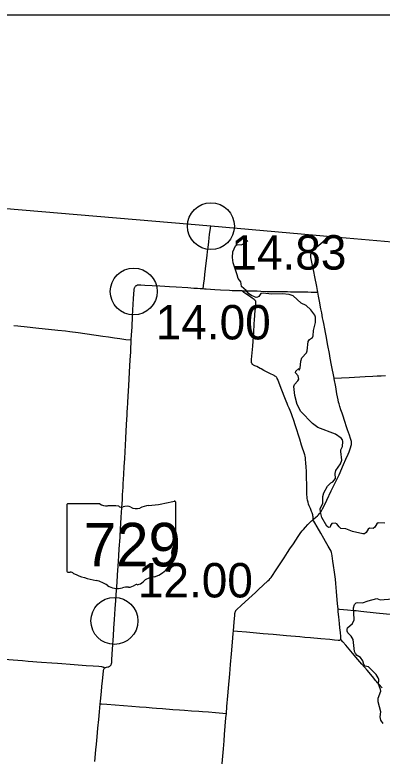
# Model space of a CAD drawing. Extents: x 1597222 to 1925846, y 496284 to 911751.
# Drawn here: x 1669044 to 1680799, y 607664 to 631367 of the extents above; entities that cross this region are included whole.
import ezdxf

# ---------------------------------------------------------------- set-up
doc = ezdxf.new("R2010")
doc.units = 0
for name, color, linetype in [('Default', 7, 'Continuous'), ('GM_X_County', 7, 'Continuous'), ('GM_X_County_Road', 7, 'Continuous'), ('GM_X_State_Route', 7, 'Continuous'), ('GM_X_State_Shield', 7, 'Continuous'), ('GM_X_Township', 7, 'Continuous'), ('GM_X_Township_Road', 7, 'Continuous'), ('SC_Scratch1', 7, 'Continuous')]:
    doc.layers.add(name, color=color, linetype=linetype)

msp = doc.modelspace()

# ---------------------------------------------------------------- linework, layer by layer
at = {"layer": 'Default'}
for centre in [(1675319, 624610), (1675319, 624610), (1675319, 624610), (1672849, 622520), (1672849, 622520), (1672231, 611989), (1672231, 611989)]:
    msp.add_circle(centre, 750, dxfattribs=at)
at = {"layer": 'GM_X_County'}
msp.add_lwpolyline([(1641954, 604485), (1642314, 608472), (1642473, 610227), (1643260, 618938), (1643522, 621830), (1644023, 627376), (1646278, 627176), (1649675, 626876), (1652057, 626672), (1654722, 626423), (1661976, 625747), (1675318, 624618), (1678685, 624323), (1679159, 624282), (1682349, 624003), (1686356, 623652), (1687189, 623580), (1693117, 623083), (1698190, 622658)], dxfattribs=at)
at = {"layer": 'GM_X_County_Road'}
for points in [[(1678738, 622500), (1678729, 622549), (1678707, 622679), (1678647, 622985), (1678612, 623162), (1678571, 623354), (1678539, 623515), (1678521, 623612), (1678517, 623645), (1678515, 623678), (1678516, 623695), (1678519, 623712), (1678522, 623728), (1678527, 623744), (1678532, 623760), (1678539, 623775), (1678547, 623790), (1678557, 623804), (1678578, 623829), (1678614, 623864), (1678712, 623952), (1678899, 624112), (1679028, 624221), (1679101, 624289)], [(1675070, 622613), (1675113, 622610), (1675171, 622605), (1675442, 622585), (1675622, 622575), (1675914, 622559), (1675996, 622556), (1676144, 622552), (1676300, 622548)], [(1676300, 622548), (1676325, 622547), (1676456, 622545), (1676459, 622545)], [(1676459, 622545), (1676604, 622543), (1676801, 622539), (1676916, 622535), (1677113, 622524), (1677259, 622522), (1677389, 622520), (1677523, 622519), (1677627, 622518), (1677765, 622516), (1677867, 622515), (1677989, 622512), (1678113, 622509), (1678227, 622508), (1678325, 622506), (1678420, 622505), (1678524, 622503), (1678685, 622501), (1678734, 622500), (1678738, 622500)], [(1678805, 622151), (1678803, 622163), (1678763, 622372), (1678738, 622500)], [(1679261, 619748), (1679181, 620165), (1679138, 620391), (1679111, 620536), (1679062, 620794), (1679004, 621100), (1678982, 621212), (1678961, 621325), (1678928, 621502), (1678908, 621599), (1678892, 621679), (1678864, 621841), (1678838, 621969), (1678805, 622151)], [(1669013, 621434), (1669144, 621423), (1669438, 621393), (1669715, 621364), (1670417, 621290), (1670661, 621262), (1670808, 621243), (1671068, 621208), (1671864, 621094), (1672043, 621070), (1672238, 621041), (1672400, 621018), (1672595, 620990), (1672741, 620971), (1672772, 620967)], [(1679261, 619748), (1679274, 619749), (1679499, 619761), (1679744, 619773), (1680252, 619800), (1680497, 619813), (1680640, 619821), (1680763, 619828), (1680909, 619835)], [(1678822, 615458), (1678857, 615513), (1678889, 615570), (1678948, 615687), (1679026, 615850), (1679170, 616145), (1679243, 616292), (1679328, 616469), (1679419, 616662), (1679564, 616992), (1679637, 617157), (1679712, 617322), (1679745, 617396), (1679768, 617457), (1679788, 617520), (1679810, 617598), (1679818, 617630), (1679820, 617653), (1679820, 617678), (1679818, 617710), (1679815, 617726), (1679807, 617757), (1679787, 617819), (1679752, 617929), (1679693, 618099), (1679650, 618224), (1679615, 618333), (1679584, 618425), (1679557, 618504), (1679515, 618626), (1679477, 618736), (1679442, 618845), (1679419, 618927), (1679403, 618988), (1679390, 619053), (1679352, 619246), (1679312, 619472), (1679265, 619730), (1679261, 619748)], [(1678588, 615226), (1678604, 615239), (1678679, 615302), (1678728, 615346), (1678762, 615381), (1678793, 615418), (1678822, 615458), (1678822, 615458)], [(1676037, 611672), (1676062, 611949), (1676080, 612178), (1676086, 612227), (1676092, 612260), (1676097, 612276), (1676104, 612291), (1676111, 612306), (1676120, 612321), (1676131, 612334), (1676153, 612359), (1676286, 612481), (1676528, 612703), (1676746, 612902), (1676843, 612990), (1677144, 613268), (1677179, 613303), (1677211, 613340), (1677242, 613378), (1677290, 613444), (1677390, 613594), (1677660, 614006), (1677767, 614171), (1677848, 614294), (1677958, 614457), (1678115, 614688), (1678198, 614811), (1678237, 614864), (1678278, 614915), (1678344, 614988), (1678423, 615072), (1678493, 615142), (1678541, 615186), (1678588, 615226)], [(1679478, 611391), (1679473, 611492), (1679460, 611623), (1679445, 611770), (1679432, 611902), (1679411, 612115), (1679394, 612279), (1679387, 612371)], [(1679387, 612371), (1679432, 612368), (1679562, 612356), (1679693, 612344), (1679890, 612324)], [(1679890, 612324), (1679970, 612317), (1680117, 612302), (1680606, 612252), (1680932, 612220), (1681275, 612186), (1681438, 612169), (1681601, 612153), (1681731, 612140), (1681878, 612125), (1682253, 612088), (1682482, 612065), (1682710, 612042), (1683004, 612013), (1683395, 611975), (1683754, 611938), (1684048, 611910), (1684504, 611863), (1684782, 611838), (1685075, 611809), (1685385, 611778), (1685679, 611748), (1685807, 611734), (1685813, 611733)], [(1675813, 609029), (1675833, 609252), (1675862, 609595), (1675883, 609840), (1675922, 610298), (1675948, 610592), (1675975, 610935), (1676008, 611311), (1676030, 611589), (1676037, 611672)], [(1676037, 611672), (1676041, 611672), (1676168, 611663), (1676462, 611636), (1676986, 611590), (1677313, 611562), (1677739, 611524), (1678164, 611486), (1678327, 611472), (1678507, 611456), (1678834, 611426), (1679129, 611401), (1679276, 611387), (1679391, 611376), (1679422, 611376), (1679439, 611378), (1679455, 611383), (1679478, 611391)], [(1675445, 604774), (1675448, 604798), (1675458, 604929), (1675477, 605158), (1675493, 605338), (1675512, 605550), (1675541, 605877), (1675551, 605975), (1675566, 606138), (1675593, 606449), (1675615, 606711), (1675643, 607038), (1675657, 607201), (1675676, 607430), (1675716, 607904), (1675738, 608150), (1675755, 608362), (1675801, 608885), (1675813, 609029)]]:
    msp.add_lwpolyline(points, dxfattribs=at)
at = {"layer": 'GM_X_State_Route'}
msp.add_lwpolyline([(1671602, 607494), (1671639, 607870), (1671657, 608049), (1671678, 608278), (1671705, 608555), (1671730, 608833), (1671753, 609078), (1671779, 609340), (1671787, 609420), (1671817, 609731), (1671832, 609894), (1671847, 610074), (1671878, 610384), (1671884, 610417), (1671888, 610434), (1671895, 610449), (1671904, 610464), (1671914, 610476), (1671925, 610484), (1671928, 610487), (1671942, 610495), (1671958, 610501), (1671974, 610506), (1672023, 610516), (1672054, 610526), (1672068, 610532), (1672082, 610540), (1672095, 610550), (1672106, 610560), (1672116, 610572), (1672124, 610585), (1672131, 610599), (1672136, 610614), (1672140, 610630), (1672145, 610662), (1672151, 610760), (1672171, 611088), (1672199, 611513), (1672217, 611758), (1672235, 612037), (1672257, 612380), (1672275, 612642), (1672298, 612969), (1672315, 613215), (1672332, 613460), (1672352, 613738), (1672362, 613902), (1672373, 614065), (1672386, 614294), (1672411, 614654), (1672429, 614916), (1672452, 615309), (1672469, 615604), (1672485, 615866), (1672493, 616013), (1672503, 616160), (1672508, 616242), (1672516, 616373), (1672531, 616668), (1672547, 616929), (1672559, 617175), (1672571, 617404), (1672581, 617601), (1672594, 617830), (1672618, 618272), (1672636, 618583), (1672642, 618681), (1672648, 618780), (1672658, 618976), (1672670, 619172), (1672687, 619500), (1672713, 619942), (1672737, 620335), (1672751, 620580), (1672761, 620744), (1672766, 620859), (1672772, 620967), (1672772, 620973), (1672781, 621137), (1672795, 621383), (1672813, 621727), (1672833, 622120), (1672842, 622283), (1672851, 622447), (1672859, 622562), (1672863, 622595), (1672867, 622611), (1672871, 622627), (1672876, 622643), (1672883, 622659), (1672892, 622673), (1672902, 622687), (1672915, 622699), (1672928, 622709), (1672943, 622717), (1672958, 622724), (1672974, 622729), (1672991, 622732), (1673024, 622735), (1673074, 622734), (1673205, 622727), (1673434, 622712), (1673680, 622698), (1673843, 622688), (1673991, 622679), (1674203, 622666), (1674580, 622645), (1674776, 622631), (1674891, 622623), (1674971, 622619), (1675017, 622616), (1675070, 622613), (1675075, 622644), (1675079, 622673), (1675085, 622710), (1675096, 622792), (1675111, 622922), (1675128, 623068), (1675149, 623248), (1675169, 623427), (1675198, 623671), (1675213, 623801), (1675228, 623932), (1675250, 624111), (1675266, 624241), (1675278, 624339), (1675306, 624550), (1675315, 624622)], dxfattribs=at)
at = {"layer": 'GM_X_State_Shield'}
for p, q in [((1670711, 615697), (1670711, 613583)), ((1671764, 615733), (1670745, 615733)), ((1674191, 614680), (1674191, 615785)), ((1674191, 614680), (1674191, 614680))]:
    msp.add_line(p, q, dxfattribs=at)
for centre, major_axis, start_param, end_param in [((1672952, 618614), (3691, 0), 4.814394, 5.042369), ((1674153, 615790), (38.7, 0), 6.141152, 7.989035), ((1670751, 615701), (40.3, 0), 1.712693, 3.28349), ((1672007, 615978), (391, 0), 4.042523, 4.731795), ((1672137, 614547), (1404, 0), 1.404758, 1.657858), ((1672456, 615712), (113, 0), 3.836095, 5.185415), ((1672621, 615468), (235, 0), 0.950623, 2.079405), ((1672924, 615803), (282, 0), 4.081561, 5.145723), ((1673422, 615087), (743, 0), 1.699011, 2.107814), ((1674182, 614599), (60, 0), 1.883978, 3.671073), ((1674150, 614676), (41.5, 0), 5.05454, 6.418171), ((1673801, 614459), (360, 0), 5.934695, 6.695948), ((1673158, 614077), (923, 0), 5.101752, 6.440018), ((1674330, 614217), (262, 0), 2.387724, 3.262537), ((1670751, 613579), (40.7, 0), 3.00124, 4.508301), ((1670757, 613795), (310, 0), 4.665946, 4.897461), ((1670821, 613461), (112, 0), 0.519207, 1.627899), ((1672234, 615360), (2665, 0), 4.195997, 4.488961), ((1671439, 612634), (834, 0), 0.823519, 1.323587), ((1672907, 613379), (298, 0), 4.937069, 5.64225), ((1673548, 612990), (506, 0), 1.647645, 2.488434), ((1672341, 613451), (529, 0), 4.026481, 4.996735), ((1672647, 612720), (435, 0), 1.495662, 1.94098), ((1672686, 613293), (282, 0), 4.691044, 5.507374), ((1672941, 613088), (79.4, 0), 1.147584, 2.315152)]:
    msp.add_ellipse(centre, major_axis=major_axis, ratio=0.8, start_param=start_param, end_param=end_param, dxfattribs=at)
at = {"layer": 'GM_X_Township'}
for points in [[(1680881, 615116), (1680673, 615122), (1680623, 615088), (1680559, 614984), (1680507, 614946), (1680398, 614952), (1680346, 614920), (1680288, 614814), (1680232, 614778), (1680178, 614776), (1679853, 614849), (1679639, 614928), (1679473, 614948), (1679419, 614992), (1679347, 615093), (1679297, 615117), (1679185, 615099), (1679147, 615043), (1679135, 614987), (1679081, 614977), (1679029, 615021), (1678867, 615298), (1678820, 615463), (1678819, 615575), (1678897, 615756), (1678902, 615972), (1678936, 616088), (1679053, 616301), (1679159, 616401), (1679217, 616435), (1679301, 616537), (1679298, 616697), (1679314, 616800), (1679462, 617016), (1679508, 617128), (1679471, 617401), (1679481, 617459), (1679533, 617567), (1679537, 617728), (1679526, 617782), (1679484, 617836), (1679303, 617961), (1678739, 618173), (1678567, 618299), (1678193, 618683), (1678081, 618908), (1678005, 619197), (1677970, 619488), (1677996, 619548), (1678104, 619662), (1678128, 619714), (1678115, 619820), (1678025, 619925), (1678031, 619975), (1678129, 620059), (1678145, 620009), (1678173, 620065), (1678197, 620291), (1678226, 620400), (1678376, 620562), (1678400, 620620), (1678431, 620926), (1678469, 620981), (1678569, 621053), (1678589, 621105), (1678597, 621275), (1678668, 621530), (1678668, 621702), (1678644, 621762), (1678514, 621933), (1678362, 622073), (1678206, 622144), (1677946, 622381), (1677822, 622425), (1677596, 622442), (1677257, 622434), (1676989, 622467), (1676917, 622462), (1676848, 622363), (1676814, 622343), (1676769, 622332), (1676711, 622346), (1676616, 622396), (1676537, 622451), (1676450, 622555), (1676300, 622679), (1676290, 622763), (1676271, 622832), (1676186, 622936), (1676159, 623058), (1676033, 623435), (1676007, 623604), (1676023, 623786), (1676108, 623976), (1676160, 624026), (1676288, 624016), (1676344, 624030), (1676505, 624150)], [(1680827, 608709), (1680754, 608812), (1680736, 608922), (1680760, 609080), (1680670, 609403), (1680668, 609516), (1680753, 609740), (1680747, 609796), (1680698, 609917), (1680683, 609953), (1680695, 610121), (1680673, 610173), (1680610, 610275), (1680362, 610523), (1680255, 610547), (1680209, 610599), (1680180, 610715), (1680104, 610822), (1680000, 610888), (1679946, 610946), (1679916, 611009), (1679866, 611396), (1679806, 611506), (1679704, 611609), (1679682, 611661), (1679674, 611713), (1679694, 611769), (1679851, 611911), (1679901, 612023), (1679892, 612252), (1679886, 612406), (1679910, 612511), (1679962, 612565), (1680016, 612581), (1680174, 612564), (1680355, 612636), (1680629, 612708), (1680735, 612663), (1681130, 612695)]]:
    msp.add_lwpolyline(points, dxfattribs=at)
at = {"layer": 'GM_X_Township_Road'}
for points in [[(1676741, 621968), (1676747, 622044), (1676754, 622110), (1676759, 622159), (1676760, 622175), (1676759, 622191), (1676756, 622207), (1676750, 622222), (1676741, 622235), (1676729, 622246), (1676703, 622266), (1676635, 622313), (1676595, 622341), (1676568, 622360), (1676458, 622432), (1676404, 622469), (1676374, 622491), (1676340, 622517), (1676306, 622544), (1676300, 622548)], [(1676898, 620060), (1676783, 620118), (1676725, 620148), (1676681, 620171), (1676667, 620180), (1676654, 620190), (1676643, 620201), (1676634, 620215), (1676626, 620229), (1676622, 620244), (1676619, 620260), (1676618, 620293), (1676622, 620343), (1676632, 620457), (1676656, 620768), (1676667, 620932), (1676688, 621210), (1676706, 621488), (1676715, 621619), (1676724, 621750), (1676738, 621930), (1676741, 621968)], [(1678385, 616350), (1678385, 616401), (1678380, 616515), (1678377, 616597), (1678372, 616778), (1678365, 616909), (1678356, 617040), (1678349, 617154), (1678343, 617203), (1678333, 617251), (1678320, 617299), (1678290, 617392), (1678249, 617517), (1678219, 617611), (1678160, 617799), (1678027, 618221), (1677965, 618425), (1677933, 618518), (1677897, 618610), (1677853, 618716), (1677820, 618791), (1677780, 618881), (1677754, 618941), (1677722, 619017), (1677681, 619124), (1677586, 619368), (1677532, 619506), (1677456, 619705), (1677443, 619735), (1677435, 619750), (1677426, 619764), (1677416, 619777), (1677406, 619789), (1677394, 619800), (1677367, 619819), (1677339, 619835), (1677207, 619902), (1677119, 619946), (1677017, 619999), (1676930, 620044), (1676898, 620060)], [(1678588, 615226), (1678589, 615269), (1678587, 615318), (1678583, 615351), (1678578, 615383), (1678570, 615415), (1678560, 615446), (1678542, 615492), (1678500, 615581), (1678480, 615626), (1678461, 615671), (1678445, 615718), (1678427, 615781), (1678413, 615845), (1678402, 615909), (1678396, 615958), (1678390, 616024), (1678386, 616105), (1678385, 616155), (1678385, 616253), (1678385, 616350)], [(1679387, 612371), (1679373, 612534), (1679339, 612927), (1679315, 613188), (1679300, 613319), (1679270, 613546), (1679241, 613758), (1679222, 613904), (1679197, 614066), (1679185, 614131), (1679174, 614179), (1679164, 614210), (1679151, 614240), (1679136, 614269), (1679071, 614383), (1678988, 614524), (1678930, 614624), (1678831, 614794), (1678716, 614993), (1678642, 615120), (1678607, 615176), (1678597, 615189), (1678591, 615204), (1678588, 615220), (1678588, 615226)], [(1680688, 609965), (1680652, 610005), (1680623, 610039), (1680593, 610077), (1680484, 610207), (1680317, 610409), (1680147, 610609), (1680018, 610758), (1679847, 610956), (1679741, 611082), (1679638, 611209), (1679543, 611322), (1679478, 611391)], [(1668539, 610772), (1669292, 610719), (1669472, 610704), (1669619, 610694), (1669750, 610684), (1669898, 610673), (1670225, 610647), (1670405, 610635), (1670552, 610624), (1670814, 610604), (1671322, 610565), (1671551, 610548), (1671732, 610537), (1671813, 610530), (1671845, 610525), (1671860, 610521), (1671875, 610515), (1671888, 610507), (1671925, 610484)], [(1680799, 609852), (1680688, 609965)], [(1671779, 609340), (1671820, 609337), (1671984, 609324), (1672786, 609262), (1673032, 609242), (1673244, 609226), (1673441, 609212), (1673572, 609201), (1673768, 609186), (1674095, 609161), (1674308, 609144), (1674472, 609133), (1674701, 609117), (1674930, 609100), (1675045, 609093), (1675241, 609077), (1675470, 609058), (1675813, 609029)]]:
    msp.add_lwpolyline(points, dxfattribs=at)
at = {"layer": 'SC_Scratch1'}
msp.add_lwpolyline([(1597222, 631367), (1793472, 631367), (1793472, 496867), (1597222, 496867)], close=True, dxfattribs=at)

# ---------------------------------------------------------------- texts
at = {"layer": 'Default'}
for s, p in [('14.83', (1675974, 623221)), ('14.83', (1675974, 623221)), ('14.00', (1673552, 620989)), ('14.00', (1673552, 620989)), ('12.00', (1672981, 612739)), ('12.00', (1672981, 612739))]:
    msp.add_text(s, height=1100, dxfattribs=at).set_placement(p)
at = {"layer": 'GM_X_State_Shield'}
msp.add_text('729', height=1392.2, dxfattribs=at).set_placement((1671251, 613732))

doc.saveas('drawing.dxf')
